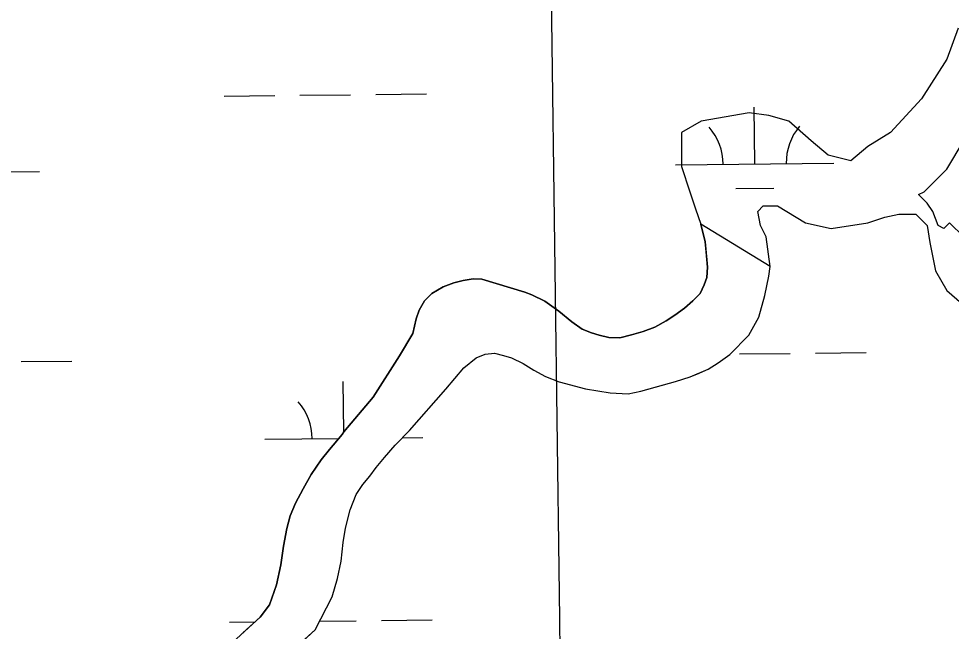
# Model space of a CAD drawing. Extents: x 3734862 to 3772949, y 391520 to 417239.
# Drawn here: x 3757030 to 3757620, y 414554 to 414941 of the extents above; entities that cross this region are included whole.
import ezdxf

# ---------------------------------------------------------------- set-up
doc = ezdxf.new("R2010")
doc.units = 0
for name, color, linetype in [('V-GRID-MAJR', 7, 'Continuous'), ('V-TOPO-SHOR', 7, 'Continuous'), ('V-WETL-SWMP', 7, 'Continuous')]:
    doc.layers.add(name, color=color, linetype=linetype)

msp = doc.modelspace()

# ---------------------------------------------------------------- linework, layer by layer
at = {"layer": 'V-GRID-MAJR'}
msp.add_spline([(3757600.991, 397094.195), (3757521.699, 403151.107), (3757442.364, 409211.393), (3757363.028, 415271.68200000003), (3757362.984, 415275.05)], degree=3, dxfattribs=at)
at = {"layer": 'V-TOPO-SHOR'}
for points in [[(3757624.0075135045, 414935.0077475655), (3757616.8732362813, 414915.3884852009), (3757600.821112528, 414890.4185149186), (3757581.2018501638, 414869.01568324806), (3757566.9332957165, 414860.0978367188), (3757556.2318798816, 414851.1799901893), (3757541.9633254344, 414854.74712880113), (3757531.2619095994, 414863.6649753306), (3757516.993355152, 414876.14996047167), (3757504.508370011, 414879.7170990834), (3757492.0233848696, 414881.5006683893), (3757461.70270667, 414876.14996047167), (3757449.2177215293, 414869.01568324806), (3757449.2177215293, 414860.0978367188), (3757449.2177215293, 414847.6128515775), (3757454.5684294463, 414831.5607278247), (3757458.135568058, 414820.85931198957), (3757461.381, 414810.979)], [(3757627.5746521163, 414803.02361893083), (3757618.656805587, 414811.94146546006), (3757615.089666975, 414808.37432684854), (3757611.5225283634, 414810.15789615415), (3757607.9553897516, 414819.07574268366), (3757604.38825114, 414824.4264506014), (3757599.0375432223, 414829.7771585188), (3757602.604681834, 414831.5607278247), (3757616.8732362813, 414845.82928227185), (3757638.276067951, 414881.5006683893)], [(3757505.257, 414784.337), (3757502.724800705, 414803.02361893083), (3757499.157662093, 414810.15789615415), (3757497.374092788, 414819.07574268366), (3757500.9412314, 414822.64288129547), (3757509.8590779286, 414822.64288129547), (3757527.6947709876, 414811.94146546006), (3757543.74689474, 414808.37432684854), (3757566.9332957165, 414811.94146546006), (3757577.634711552, 414815.50860407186), (3757586.552558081, 414817.29217337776), (3757597.2539739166, 414817.29217337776), (3757604.38825114, 414810.15789615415), (3757606.171820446, 414799.45648031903), (3757609.7389590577, 414781.6207872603), (3757616.8732362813, 414769.1358021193), (3757631.141790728, 414756.650816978)], [(3757417.543, 414741.044), (3757424.943, 414743.238), (3757432.34, 414745.822), (3757439.5330000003, 414749.965), (3757444.972, 414753.512), (3757451.188, 414757.846), (3757456.424, 414762.56), (3757461.077, 414767.275), (3757463.578, 414772.753), (3757465.305, 414777.251), (3757465.653, 414783.886), (3757464.811, 414793.637), (3757464.184, 414799.87700000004), (3757461.381, 414810.979)], [(3757198.389, 414536.92), (3757217.7830000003, 414554.602), (3757228.576, 414575.355), (3757231.818, 414587.082), (3757234.089, 414598.022), (3757235.38, 414609.737), (3757236.883, 414618.721), (3757239.9280000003, 414630.44800000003), (3757243.574, 414640.031), (3757247.823, 414646.496), (3757252.278, 414651.792), (3757256.341, 414657.086), (3757261.5670000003, 414663.558), (3757268.346, 414671.211), (3757277.4560000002, 414680.634), (3757300.309, 414706.732), (3757311.733, 414720.267), (3757319.497, 414726.561), (3757325.1410000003, 414728.938), (3757330.991, 414729.561), (3757336.657, 414728.037), (3757341.741, 414726.509), (3757349.177, 414723.044), (3757355.839, 414718.795), (3757363.2770000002, 414714.746), (3757371.8850000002, 414711.291), (3757388.4960000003, 414706.908), (3757404.1210000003, 414704.473), (3757415.636, 414703.766), (3757423.626, 414705.378), (3757434.142, 414708.374), (3757445.437, 414711.567), (3757454.784, 414714.555), (3757460.426, 414716.933), (3757466.068, 414719.311), (3757472.481, 414723.44800000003), (3757479.862, 414728.57), (3757491.879, 414740.938), (3757498.0500000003, 414752.294), (3757501.863, 414765.974), (3757504.5160000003, 414778.088), (3757505.257, 414784.337)], [(3757171.949, 414552.552), (3757183.004, 414562.57300000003), (3757188.806, 414570.417), (3757193.41, 414582.93200000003), (3757196.058, 414595.632), (3757197.739, 414607.349), (3757199.812, 414618.67600000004), (3757201.907, 414626.69), (3757205.3680000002, 414634.517), (3757210.187, 414643.717), (3757215.203, 414652.724), (3757221.58, 414661.936), (3757226.807, 414668.602), (3757234.745, 414678.01900000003), (3757235.904, 414679.782), (3757254.492, 414701.753), (3757271.105, 414727.81), (3757279.401, 414741.91000000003), (3757281.488, 414751.29000000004), (3757283.403, 414756.765), (3757286.879, 414762.64), (3757291.532, 414767.158), (3757298.722, 414771.496), (3757305.341, 414773.88), (3757311.184, 414775.479), (3757317.615, 414776.49700000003), (3757323.079, 414776.335), (3757350.252, 414768.121), (3757354.557, 414766.392), (3757362.776, 414762.349), (3757371.793, 414755.968), (3757379.833, 414749.386), (3757386.498, 414744.74700000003), (3757392.365, 414742.443), (3757397.252, 414740.913), (3757403.312, 414739.391), (3757410.3340000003, 414739.242), (3757417.543, 414741.044)]]:
    msp.add_lwpolyline(points, dxfattribs=at)
at = {"layer": 'V-WETL-SWMP'}
for p, q in [((3757160.156272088, 414892.04421340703), (3757192.154486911, 414892.38220563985)), ((3757208.153594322, 414892.55120175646), (3757240.1518091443, 414892.88919398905)), ((3757256.1509165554, 414893.05819010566), (3757288.149131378, 414893.39618233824)), ((3757495.4719976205, 414849.153511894), (3757495.091756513, 414885.15150370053)), ((3757445.4747869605, 414848.6253990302), (3757545.469208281, 414849.68162475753)), ((3756943.5947868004, 414843.3241176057), (3757043.589208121, 414844.380343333)), ((3757483.635653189, 414833.5966255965), (3757507.6343143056, 414833.8501197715)), ((3757505.2569735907, 414784.3370120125), (3757461.380974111, 414810.97901177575)), ((3757461.380974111, 414810.97901177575), (3757464.1839740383, 414799.8760118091)), ((3757464.1839740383, 414799.8760118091), (3757465.6529739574, 414783.88701184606)), ((3757465.6529739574, 414783.88701184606), (3757465.3049739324, 414777.2510118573)), ((3757504.515973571, 414778.08901202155), (3757505.2569735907, 414784.3370120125)), ((3757501.862973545, 414765.9750120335), (3757504.515973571, 414778.08901202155)), ((3757305.3409754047, 414773.8800111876), (3757298.722975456, 414771.4960111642)), ((3757311.183975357, 414775.47901120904), (3757305.3409754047, 414773.8800111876)), ((3757317.6159753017, 414776.4960112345), (3757311.183975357, 414775.4790112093)), ((3757323.07997525, 414776.33601125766), (3757317.6159753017, 414776.4960112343)), ((3757350.251974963, 414768.12101138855), (3757323.07997525, 414776.3360112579)), ((3757463.5779739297, 414772.75301185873), (3757461.0769739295, 414767.27401185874)), ((3757465.3049739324, 414777.2510118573), (3757463.5779739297, 414772.75301185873)), ((3757291.5319755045, 414767.1580111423), (3757286.8779755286, 414762.6400111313)), ((3757298.722975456, 414771.4960111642), (3757291.5319755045, 414767.1580111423)), ((3757354.5559749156, 414766.39301141), (3757350.251974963, 414768.1210113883)), ((3757362.775974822, 414762.3490114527), (3757354.5559749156, 414766.39301141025)), ((3757461.0769739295, 414767.27401185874), (3757456.424973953, 414762.561011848)), ((3757286.8779755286, 414762.64001113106), (3757283.4039755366, 414756.76501112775)), ((3757371.7919747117, 414755.968011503), (3757362.775974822, 414762.3490114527)), ((3757456.424973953, 414762.561011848), (3757451.1879739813, 414757.8450118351)), ((3757498.0489735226, 414752.29301204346), (3757501.862973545, 414765.9750120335)), ((3757283.4039755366, 414756.76501112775), (3757281.487975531, 414751.29001113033)), ((3757379.8339746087, 414749.38601154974), (3757371.7919747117, 414755.968011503)), ((3757451.1879739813, 414757.8450118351), (3757444.971974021, 414753.513011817)), ((3757281.487975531, 414751.29001113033), (3757279.4019755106, 414741.9110111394)), ((3757386.4969745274, 414744.7470115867), (3757379.8339746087, 414749.38601154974)), ((3757439.5319740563, 414749.9660118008), (3757432.339974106, 414745.82201177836)), ((3757444.971974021, 414753.513011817), (3757439.5319740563, 414749.9660118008)), ((3757491.878973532, 414740.9380120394), (3757498.0489735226, 414752.29301204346)), ((3757392.364974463, 414742.443011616), (3757386.4969745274, 414744.7470115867)), ((3757397.2519744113, 414740.9140116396), (3757392.364974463, 414742.443011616)), ((3757424.9419741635, 414743.2380117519), (3757417.5429742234, 414741.04401172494)), ((3757432.339974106, 414745.8220117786), (3757424.9419741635, 414743.23801175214)), ((3757279.4019755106, 414741.9110111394), (3757271.103975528, 414727.8100111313)), ((3757403.3109743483, 414739.39201166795), (3757397.2519744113, 414740.9140116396)), ((3757410.3349742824, 414739.242011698), (3757403.3109743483, 414739.39201166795)), ((3757417.5429742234, 414741.04401172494), (3757410.3349742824, 414739.242011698)), ((3757479.8619735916, 414728.5690120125), (3757491.878973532, 414740.9380120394)), ((3757271.103975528, 414727.8100111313), (3757254.491975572, 414701.7540111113)), ((3757311.7339751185, 414720.2670113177), (3757319.497975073, 414726.5610113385)), ((3757319.497975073, 414726.5610113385), (3757325.140975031, 414728.93801135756)), ((3757325.140975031, 414728.93801135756), (3757330.989974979, 414729.56101138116)), ((3757330.989974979, 414729.56101138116), (3757336.65797492, 414728.0370114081)), ((3757336.65797492, 414728.0370114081), (3757341.739974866, 414726.50901143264)), ((3757341.739974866, 414726.5090114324), (3757349.1769747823, 414723.04501147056)), ((3757472.480973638, 414723.44801199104), (3757479.8619735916, 414728.5690120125)), ((3757485.896822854, 414728.9746727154), (3757517.8950376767, 414729.31266494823)), ((3757533.894145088, 414729.4816610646), (3757565.89235991, 414729.8196532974)), ((3757032.0141449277, 414724.18037964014), (3757064.01235975, 414724.5183718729)), ((3757300.3099751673, 414706.73201129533), (3757311.7339751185, 414720.2670113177)), ((3757349.1769747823, 414723.04501147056), (3757355.8379747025, 414718.79501150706)), ((3757454.7829737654, 414714.55501193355), (3757466.0689736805, 414719.310011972)), ((3757466.0689736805, 414719.310011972), (3757472.480973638, 414723.44801199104)), ((3757355.8379747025, 414718.79501150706), (3757363.2779746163, 414714.7460115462)), ((3757363.2779746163, 414714.7460115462), (3757371.883974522, 414711.2900115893)), ((3757445.4369738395, 414711.5680118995), (3757454.7829737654, 414714.5550119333)), ((3757235.811926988, 414679.64303362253), (3757235.4745113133, 414711.58667789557)), ((3757371.883974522, 414711.2900115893), (3757388.4969743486, 414706.909011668)), ((3757423.6249740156, 414705.3790118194), (3757445.4369738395, 414711.5680118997)), ((3757254.491975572, 414701.7540111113), (3757235.903975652, 414679.7830110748)), ((3757277.4559752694, 414680.63501124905), (3757300.3099751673, 414706.73201129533)), ((3757388.4969743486, 414706.909011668), (3757404.1209741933, 414704.47301173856)), ((3757404.1209741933, 414704.47301173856), (3757415.636974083, 414703.7670117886)), ((3757415.636974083, 414703.7670117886), (3757423.6249740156, 414705.37901181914)), ((3757234.7439756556, 414678.0190110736), (3757226.805975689, 414668.6030110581)), ((3757235.903975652, 414679.7830110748), (3757234.7439756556, 414678.0190110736)), ((3757268.3459753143, 414671.21201122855), (3757277.4559752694, 414680.63501124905)), ((3757185.8575417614, 414675.0605732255), (3757232.666742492, 414675.5550116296)), ((3757272.9561508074, 414675.9805824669), (3757285.8519630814, 414676.11679895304)), ((3757226.8059756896, 414668.6030110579), (3757221.58097571, 414661.9360110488)), ((3757261.566975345, 414663.55901121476), (3757268.3459753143, 414671.21201122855)), ((3757221.58097571, 414661.9360110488), (3757215.2019757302, 414652.7250110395)), ((3757256.340975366, 414657.087011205), (3757261.566975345, 414663.55901121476)), ((3757252.277975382, 414651.79301119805), (3757256.340975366, 414657.087011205)), ((3757215.2019757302, 414652.7250110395), (3757210.1869757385, 414643.7180110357)), ((3757247.823975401, 414646.49601118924), (3757252.277975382, 414651.79301119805)), ((3757210.1869757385, 414643.7180110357), (3757205.3679757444, 414634.51701103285)), ((3757243.573975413, 414640.03101118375), (3757247.823975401, 414646.49601118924)), ((3757239.9279754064, 414630.44701118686), (3757243.5739754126, 414640.03101118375)), ((3757205.3679757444, 414634.51701103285), (3757201.9069757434, 414626.6900110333)), ((3757236.881975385, 414618.7210111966), (3757239.9279754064, 414630.44701118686)), ((3757201.9069757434, 414626.6900110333), (3757199.811975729, 414618.67701103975)), ((3757199.811975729, 414618.67701103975), (3757197.7389757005, 414607.3480110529)), ((3757235.378975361, 414609.73601120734), (3757236.881975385, 414618.7210111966)), ((3757197.7389757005, 414607.3480110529), (3757196.0589756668, 414595.63101106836)), ((3757234.0889753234, 414598.02201122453), (3757235.378975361, 414609.73601120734)), ((3757196.0589756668, 414595.63101106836), (3757193.4089756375, 414582.9320110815)), ((3757231.817975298, 414587.08101123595), (3757234.0889753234, 414598.02201122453)), ((3757228.576975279, 414575.3540112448), (3757231.8179752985, 414587.08101123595)), ((3757193.4089756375, 414582.9320110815), (3757188.806975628, 414570.41601108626)), ((3757217.7839752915, 414554.6030112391), (3757228.576975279, 414575.3540112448)), ((3757188.806975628, 414570.41601108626), (3757183.0039756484, 414562.5740110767)), ((3757183.0039756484, 414562.5740110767), (3757163.2199757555, 414544.4970110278)), ((3757220.585311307, 414559.9889580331), (3757243.665606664, 414560.2327516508)), ((3757259.664714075, 414560.40174776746), (3757291.662928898, 414560.73974)), ((3757163.670069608, 414559.38777106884), (3757179.702197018, 414559.55711597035)), ((3757198.387975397, 414536.9190111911), (3757217.7839752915, 414554.6030112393))]:
    msp.add_line(p, q, dxfattribs=at)
for centre, radius, start, end in [((3757440.227128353, 414849.0447984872), 35.24628790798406, 359.83336395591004, 41.377022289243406), ((3757550.7068369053, 414850.2117786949), 35.24628790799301, 139.8333609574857, 181.37701929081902), ((3757180.609883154, 414675.4799726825), 35.24628790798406, 359.83336395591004, 41.377022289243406)]:
    msp.add_arc(centre, radius, start, end, dxfattribs=at)

doc.saveas('drawing.dxf')
